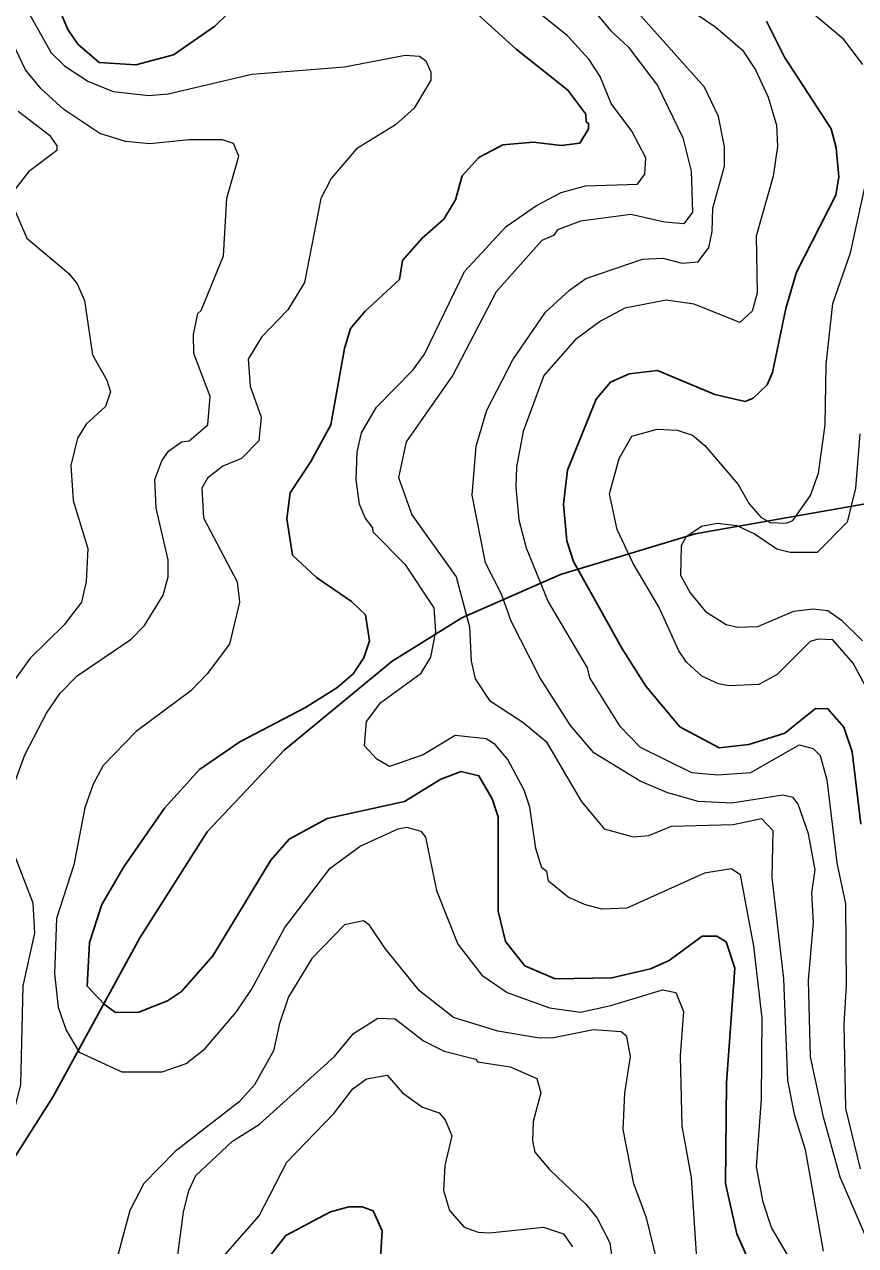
# Model space of a CAD drawing. Extents: x 673.3 to 698.5, y 6984.3 to 7012.3.
# Drawn here: x 696.789 to 697.596, y 7007.162 to 7008.347 of the extents above; entities that cross this region are included whole.
import ezdxf

# ---------------------------------------------------------------- set-up
doc = ezdxf.new("R2010")
doc.units = 0
doc.header["$LTSCALE"] = 0.032
for name, color, linetype, lineweight in [('1', 7, 'Continuous', 25), ('2', 7, 'Continuous', 13), ('26', 7, 'Continuous', 25)]:
    doc.layers.add(name, color=color, linetype=linetype, lineweight=lineweight)

msp = doc.modelspace()

# ---------------------------------------------------------------- linework, layer by layer
at = {"layer": '1'}
for points in [[(696.9989, 7008.3694), (696.974, 7008.3451), (696.9341, 7008.3173), (696.8975, 7008.3076), (696.8617, 7008.31), (696.8411, 7008.3278), (696.8314, 7008.3421), (696.8242, 7008.3589)], [(697.0472, 7007.8923), (697.0674, 7007.9227), (697.0866, 7007.9581), (697.1001, 7008.0324), (697.1058, 7008.0517), (697.1201, 7008.0686), (697.1532, 7008.0992), (697.1564, 7008.1178), (697.1755, 7008.1394), (697.1963, 7008.1578), (697.2076, 7008.1766), (697.2141, 7008.1999), (697.2304, 7008.2178), (697.2537, 7008.2302), (697.2833, 7008.2325), (697.3101, 7008.2293), (697.3285, 7008.2317), (697.3368, 7008.2455), (697.3369, 7008.2509), (697.3346, 7008.2524), (697.3342, 7008.2597), (697.3166, 7008.283), (697.2666, 7008.3229), (697.2291, 7008.3569)], [(697.6012, 7007.5705), (697.5928, 7007.6409), (697.5845, 7007.6648), (697.5692, 7007.6826), (697.5572, 7007.6828), (697.5272, 7007.659), (697.4925, 7007.6479), (697.4635, 7007.6446), (697.4255, 7007.665), (697.3924, 7007.7047), (697.3691, 7007.7413), (697.3222, 7007.8257), (697.3157, 7007.8456), (697.3126, 7007.8813), (697.3165, 7007.9142), (697.3442, 7007.983), (697.358, 7007.9998), (697.3764, 7008.0078), (697.4037, 7008.0109), (697.4594, 7007.9878), (697.489, 7007.981), (697.4966, 7007.9842), (697.5103, 7007.997), (697.5155, 7008.0091), (697.5283, 7008.0712), (697.5387, 7008.1063), (697.5769, 7008.1811), (697.5797, 7008.199), (697.5773, 7008.2273), (697.5723, 7008.2455), (697.5269, 7008.3153), (697.5095, 7008.35)], [(697.514, 7007.0981), (697.4809, 7007.1729), (697.4696, 7007.2219), (697.4706, 7007.3195), (697.4787, 7007.4308), (697.4704, 7007.4563), (697.4612, 7007.462), (697.4472, 7007.462), (697.4152, 7007.4381), (697.3969, 7007.4302), (697.3595, 7007.4213), (697.3044, 7007.4206), (697.2749, 7007.4332), (697.2563, 7007.4566), (697.2491, 7007.4862), (697.249, 7007.5777), (697.2434, 7007.5953), (697.2304, 7007.6174), (697.2132, 7007.6216), (697.1934, 7007.6142), (697.1581, 7007.5925), (697.0832, 7007.5762), (697.0462, 7007.5559), (697.0286, 7007.5358), (696.9723, 7007.4428), (696.9418, 7007.408), (696.9283, 7007.3991), (696.9005, 7007.388), (696.8776, 7007.3878), (696.867, 7007.3954), (696.8502, 7007.4133), (696.8525, 7007.4558), (696.8645, 7007.4927), (696.8858, 7007.5293), (696.9251, 7007.5861), (696.9593, 7007.6235), (696.9985, 7007.6504), (697.062, 7007.6838), (697.0924, 7007.703), (697.1083, 7007.7164), (697.1188, 7007.7319), (697.1243, 7007.7485), (697.1202, 7007.7739), (697.1067, 7007.7867), (697.0728, 7007.8102), (697.0495, 7007.8318), (697.0439, 7007.8669), (697.0472, 7007.8923)], [(697.0261, 7007.1496), (697.0431, 7007.1713), (697.0864, 7007.1942), (697.1042, 7007.1991), (697.1171, 7007.199), (697.1279, 7007.1952), (697.1365, 7007.1757)], [(697.1365, 7007.1757), (697.1338, 7007.1329)]]:
    msp.add_lwpolyline(points, dxfattribs=at)
at = {"layer": '2'}
for points in [[(697.608, 7007.1659), (697.5812, 7007.2278), (697.5649, 7007.2861), (697.5524, 7007.3448), (697.5504, 7007.4191), (697.5553, 7007.4751), (697.5536, 7007.5038), (697.5568, 7007.5262), (697.5504, 7007.5611), (697.5404, 7007.5901), (697.5353, 7007.5964), (697.5255, 7007.5989), (697.476, 7007.5911), (697.4431, 7007.5927), (697.4129, 7007.6014), (697.3868, 7007.6122), (697.3418, 7007.6398), (697.3192, 7007.6665), (697.2897, 7007.7129), (697.2616, 7007.7675), (697.2525, 7007.7938), (697.2367, 7007.8242), (697.2238, 7007.8901), (697.2278, 7007.9375), (697.238, 7007.9726), (697.2633, 7008.0214), (697.2952, 7008.0677), (697.3182, 7008.0891), (697.3343, 7008.1004), (697.3891, 7008.1192), (697.4089, 7008.12), (697.4276, 7008.1152), (697.4433, 7008.1166), (697.4535, 7008.1304), (697.4568, 7008.1459), (697.4575, 7008.1686), (697.4689, 7008.2095), (697.4689, 7008.2282), (697.4629, 7008.2575), (697.4495, 7008.286), (697.3415, 7008.4072)], [(697.1887, 7007.7575), (697.187, 7007.7805), (697.1594, 7007.822), (697.1278, 7007.854), (697.1276, 7007.8583), (697.1201, 7007.868), (697.1145, 7007.8812), (697.1113, 7007.9047), (697.1123, 7007.9317), (697.1166, 7007.9506), (697.1311, 7007.9753), (697.1663, 7008.0113), (697.1777, 7008.027), (697.2165, 7008.107), (697.2569, 7008.1508), (697.2863, 7008.1713), (697.3102, 7008.1839), (697.334, 7008.1902), (697.3844, 7008.1919), (697.3915, 7008.2016), (697.3923, 7008.2175), (697.3789, 7008.2434), (697.3589, 7008.2702), (697.3482, 7008.2963), (697.3371, 7008.3131), (697.3164, 7008.336), (697.2503, 7008.3892)], [(697.3182, 7008.3888), (697.3584, 7008.3406), (697.3754, 7008.3251), (697.4039, 7008.2875), (697.4282, 7008.237), (697.4364, 7008.2045), (697.4377, 7008.1646), (697.4294, 7008.1535), (697.4106, 7008.155), (697.378, 7008.1624), (697.3291, 7008.156), (697.3067, 7008.1475), (697.3027, 7008.1421), (697.2914, 7008.1371), (697.2472, 7008.0873), (697.2052, 7008.0064), (697.1598, 7007.9416), (697.1524, 7007.907), (697.1652, 7007.8709), (697.2082, 7007.8106), (697.2213, 7007.762), (697.223, 7007.7289), (697.2269, 7007.7117), (697.2406, 7007.6905), (697.273, 7007.6697), (697.2956, 7007.6508), (697.3298, 7007.5928), (697.352, 7007.5659), (697.38, 7007.5582), (697.3953, 7007.5597), (697.4172, 7007.5687), (697.4773, 7007.5704), (697.5046, 7007.576), (697.5158, 7007.5646), (697.5146, 7007.5188), (697.5259, 7007.4204), (697.53, 7007.3217), (697.5365, 7007.2891), (697.5471, 7007.2549), (697.5644, 7007.1562)], [(697.3939, 7008.3896), (697.4605, 7008.3442), (697.4862, 7008.3218), (697.4989, 7008.3028), (697.5113, 7008.2762), (697.5193, 7008.2493), (697.5202, 7008.2286), (697.5161, 7008.1997), (697.4995, 7008.1413), (697.5006, 7008.0859), (697.4955, 7008.0686), (697.4838, 7008.0575), (697.4393, 7008.0754), (697.4122, 7008.0793), (697.3719, 7008.0716), (697.3484, 7008.059), (697.3239, 7008.0408), (697.2935, 7008.0061), (697.2733, 7007.9517), (697.267, 7007.9175), (697.2662, 7007.8976), (697.2693, 7007.866), (697.2762, 7007.839), (697.2977, 7007.7865), (697.3354, 7007.7224), (697.3379, 7007.7127), (697.3668, 7007.6661), (697.3868, 7007.6452), (697.4366, 7007.6208), (697.4622, 7007.6185)], [(696.7883, 7008.3671), (696.8153, 7008.3193), (696.8283, 7008.3066), (696.8507, 7008.2917), (696.8754, 7008.2818), (696.91, 7008.2781), (696.9288, 7008.2796), (697.0099, 7008.2985), (697.0998, 7008.3058), (697.1588, 7008.3171), (697.1726, 7008.3162), (697.1788, 7008.3117), (697.1838, 7008.3006), (697.1837, 7008.2927), (697.1675, 7008.2658), (697.1494, 7008.2494), (697.1117, 7008.2263), (697.0871, 7008.1974), (697.077, 7008.1781), (697.0611, 7008.0963), (697.0448, 7008.0699), (697.0194, 7008.0435), (697.0063, 7008.022), (697.0085, 7007.9957), (697.0192, 7007.9656), (697.0169, 7007.9428), (697.0001, 7007.9257), (696.9819, 7007.9181), (696.9669, 7007.9064), (696.9616, 7007.8969), (696.963, 7007.868), (696.9957, 7007.8057), (696.9982, 7007.7862), (696.9883, 7007.7453), (696.9666, 7007.7164), (696.9509, 7007.6999), (696.8978, 7007.6605), (696.8656, 7007.6275), (696.856, 7007.6094), (696.848, 7007.5864), (696.8371, 7007.5311), (696.8205, 7007.479), (696.8186, 7007.4256), (696.822, 7007.393), (696.8298, 7007.3706), (696.8424, 7007.3492), (696.884, 7007.3302), (696.9231, 7007.3301), (696.9464, 7007.3384), (696.9647, 7007.3529), (696.9949, 7007.3882), (697.0097, 7007.4102), (697.0421, 7007.4702), (697.0859, 7007.5278), (697.1152, 7007.5491), (697.1519, 7007.5662), (697.1605, 7007.5678), (697.1739, 7007.5639), (697.1786, 7007.558), (697.1892, 7007.5061), (697.21, 7007.4541), (697.2332, 7007.424), (697.2577, 7007.4071), (697.2989, 7007.3922), (697.3291, 7007.388), (697.3584, 7007.3945), (697.4086, 7007.4099), (697.4216, 7007.4073), (697.4289, 7007.3888), (697.4257, 7007.3457), (697.4274, 7007.2774), (697.4365, 7007.2276), (697.4421, 7007.139)], [(697.6029, 7008.3079), (697.5847, 7008.3324), (697.5521, 7008.3595)], [(696.7896, 7007.6378), (696.8107, 7007.6785), (696.8241, 7007.6976), (696.8404, 7007.7147), (696.893, 7007.7502), (696.906, 7007.7634), (696.9241, 7007.793), (696.9289, 7007.8107), (696.9289, 7007.8272), (696.9172, 7007.8774), (696.916, 7007.9051), (696.9226, 7007.9233), (696.9291, 7007.9328), (696.9416, 7007.9417), (696.9493, 7007.9426), (696.9673, 7007.9584), (696.9697, 7007.9859), (696.9537, 7008.0275), (696.9534, 7008.0458), (696.9575, 7008.0663), (696.9607, 7008.0692), (696.9825, 7008.1224), (696.9859, 7008.1784), (696.9973, 7008.2191), (696.9921, 7008.2313), (696.9817, 7008.2349), (696.9491, 7008.2349), (696.911, 7008.2309), (696.8874, 7008.2333), (696.8625, 7008.2409), (696.8277, 7008.2644), (696.8054, 7008.2844), (696.7904, 7008.3028), (696.7749, 7008.3354)], [(696.7831, 7008.2627), (696.8137, 7008.2393), (696.8206, 7008.229), (696.8206, 7008.2246), (696.7931, 7008.2039), (696.78, 7008.1868)], [(697.6202, 7007.6774), (697.5938, 7007.727), (697.5738, 7007.7494), (697.5597, 7007.7503), (697.5519, 7007.7478), (697.52, 7007.716), (697.502, 7007.7063), (697.4732, 7007.7048), (697.4631, 7007.7067), (697.4469, 7007.7143), (697.4319, 7007.7279), (697.4243, 7007.7387), (697.4052, 7007.7816), (697.3801, 7007.8235), (697.3646, 7007.8565), (697.3573, 7007.8914), (697.3666, 7007.9256), (697.3787, 7007.9474), (697.4035, 7007.9539), (697.4227, 7007.9532), (697.4378, 7007.9483), (697.4497, 7007.9381), (697.4819, 7007.9002), (697.4927, 7007.8815), (697.5039, 7007.8685), (697.5131, 7007.8634), (697.5288, 7007.8628), (697.535, 7007.8654), (697.5524, 7007.8898), (697.5599, 7007.9114), (697.5666, 7007.9582), (697.5675, 7008.0168), (697.5739, 7008.0759), (697.5911, 7008.1253), (697.6089, 7008.2064)], [(696.7785, 7008.1702), (696.7917, 7008.1393), (696.8324, 7008.105), (696.8405, 7008.095), (696.8476, 7008.0791), (696.8555, 7008.0262), (696.8694, 7008.0015), (696.8728, 7007.9902), (696.868, 7007.9762), (696.8493, 7007.9589), (696.8407, 7007.9453), (696.8345, 7007.9187), (696.8367, 7007.8849), (696.8507, 7007.8383), (696.8492, 7007.806), (696.8446, 7007.7862), (696.8279, 7007.7641), (696.7948, 7007.7318), (696.7726, 7007.7007)], [(697.6001, 7007.9494), (697.5959, 7007.8967), (697.5878, 7007.8638), (697.5588, 7007.8344), (697.5324, 7007.8342), (697.5197, 7007.8376), (697.4977, 7007.8524), (697.4811, 7007.8602), (697.4618, 7007.8626), (697.4464, 7007.8595), (697.4311, 7007.8492), (697.4266, 7007.8407), (697.4261, 7007.8123), (697.4353, 7007.7952), (697.4505, 7007.7769), (697.4704, 7007.7644), (697.4817, 7007.7618), (697.5012, 7007.7625), (697.536, 7007.7773), (697.5546, 7007.7796), (697.569, 7007.778), (697.5824, 7007.7686), (697.6026, 7007.7485)], [(697.5439, 7007.1288), (697.5144, 7007.179), (697.5062, 7007.2037), (697.4998, 7007.238), (697.5047, 7007.3035), (697.5055, 7007.3822), (697.4974, 7007.4523), (697.4843, 7007.5213), (697.4753, 7007.5272), (697.4493, 7007.5231), (697.374, 7007.489), (697.3498, 7007.4882), (697.3328, 7007.4925), (697.3172, 7007.4997), (697.2978, 7007.5153), (697.2962, 7007.5245), (697.2914, 7007.5282), (697.2856, 7007.5469), (697.28, 7007.5872), (697.2743, 7007.6036), (697.2586, 7007.6334), (697.2463, 7007.6479), (697.2376, 7007.6534), (697.2074, 7007.6566), (697.1763, 7007.6378), (697.1435, 7007.6265), (697.1312, 7007.6338), (697.1195, 7007.6466), (697.1212, 7007.6704), (697.1353, 7007.6886), (697.1743, 7007.7173), (697.1838, 7007.7326), (697.1887, 7007.7575)], [(697.4622, 7007.6185), (697.4942, 7007.6207), (697.5412, 7007.6476), (697.5548, 7007.6442), (697.5615, 7007.6373), (697.5682, 7007.6135), (697.5779, 7007.5331), (697.5861, 7007.4933), (697.587, 7007.4139), (697.5845, 7007.3762), (697.5861, 7007.2946), (697.6006, 7007.236)], [(696.7133, 7007.1524), (696.7106, 7007.1634), (696.7106, 7007.1809), (696.7149, 7007.1985), (696.7312, 7007.2228), (696.7645, 7007.2592), (696.7775, 7007.2848), (696.7857, 7007.3174), (696.7881, 7007.4138), (696.7993, 7007.4648), (696.7978, 7007.4938), (696.7779, 7007.5449), (696.7731, 7007.5651), (696.7767, 7007.6024), (696.7896, 7007.6378)], [(697.4103, 7007.1182), (697.3931, 7007.1884), (697.3809, 7007.2213), (697.3704, 7007.2741), (697.3721, 7007.3094), (697.3776, 7007.3451), (697.3739, 7007.3644), (697.3685, 7007.369), (697.3415, 7007.3708), (697.3028, 7007.3632), (697.2891, 7007.3628), (697.2488, 7007.3697), (697.2056, 7007.3828), (697.1726, 7007.4089), (697.1394, 7007.4499), (697.1243, 7007.4726), (697.1185, 7007.4766), (697.0998, 7007.4728), (697.0684, 7007.4403), (697.0456, 7007.4029), (697.0368, 7007.3771), (697.0312, 7007.3504), (697.0127, 7007.3177), (696.9976, 7007.3012), (696.9355, 7007.2527), (696.9052, 7007.2216), (696.8917, 7007.1955), (696.8734, 7007.128)], [(696.9283, 7007.0766), (696.9437, 7007.1939), (696.949, 7007.215), (696.9557, 7007.2296), (696.9912, 7007.2629), (697.0174, 7007.2792), (697.0904, 7007.345), (697.1087, 7007.3674), (697.1322, 7007.3822), (697.1492, 7007.3815), (697.1767, 7007.3604), (697.1968, 7007.3503), (697.2273, 7007.3424), (697.2289, 7007.34), (697.2607, 7007.335), (697.2867, 7007.3238), (697.2906, 7007.3097), (697.2831, 7007.2819), (697.2825, 7007.2631), (697.2848, 7007.2522), (697.2988, 7007.2355), (697.3342, 7007.2018), (697.3453, 7007.1882), (697.3574, 7007.1642), (697.3614, 7007.1357)], [(696.9845, 7007.1532), (697.0171, 7007.1903), (697.0439, 7007.2424), (697.09, 7007.29), (697.1079, 7007.3136), (697.1214, 7007.3233), (697.1414, 7007.3268), (697.1562, 7007.3098), (697.1757, 7007.296), (697.1918, 7007.2903), (697.1978, 7007.2836), (697.204, 7007.2679), (697.1973, 7007.2393), (697.1962, 7007.2149), (697.202, 7007.1956), (697.2161, 7007.1794), (697.2296, 7007.1746), (697.2406, 7007.1738), (697.293, 7007.1794), (697.3124, 7007.1728), (697.3211, 7007.1603)]]:
    msp.add_lwpolyline(points, dxfattribs=at)
at = {"layer": '26'}
msp.add_lwpolyline([(696.6701, 7007.0822), (696.7565, 7007.2106), (696.8172, 7007.3063), (696.9012, 7007.4603), (696.9666, 7007.563), (697.0413, 7007.6424), (697.1463, 7007.7288), (697.214, 7007.7708), (697.3097, 7007.8128), (697.4404, 7007.8525), (697.7561, 7007.908)], dxfattribs=at)

doc.saveas('drawing.dxf')
